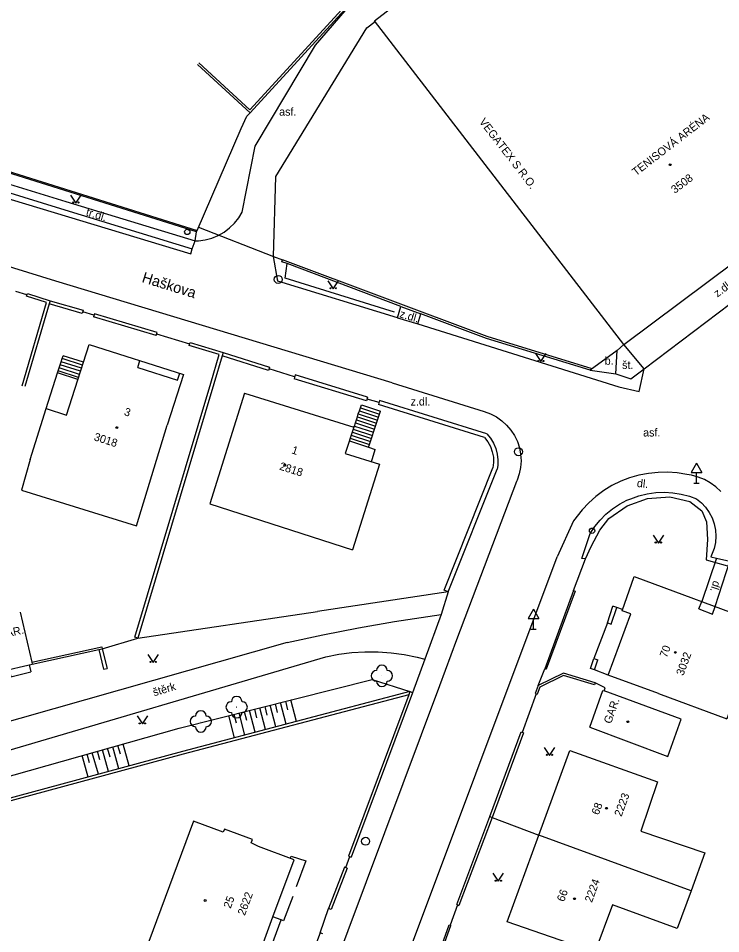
# Model space of a CAD drawing. Extents: x -584400 to -581602, y -1210894 to -1208793.
# Drawn here: x -583196.3 to -583130.4, y -1210317.6 to -1210231.8 of the extents above; entities that cross this region are included whole.
import ezdxf

# ---------------------------------------------------------------- set-up
doc = ezdxf.new("R2010")
doc.units = 0
for name, color, linetype in [('BUDOVY_MĚŘ', 7, 'Continuous'), ('MAP_ZN_BP', 7, 'Continuous'), ('NÁZVY_ULIC_TOK_SMĚR', 7, 'Continuous'), ('POMOC_POPIS', 7, 'Continuous'), ('ROZHRANÍ_PLOCH', 7, 'Continuous'), ('VÝŠKOPIS', 7, 'Continuous'), ('ZELEŇ', 7, 'Continuous'), ('ZN_BUDOV', 7, 'Continuous'), ('ZN_DOPLŇKOVÉ', 7, 'Continuous'), ('ZN_KULTUR', 7, 'Continuous'), ('Č_POPIS_EVID', 7, 'Continuous')]:
    doc.layers.add(name, color=color, linetype=linetype)

msp = doc.modelspace()

# ---------------------------------------------------------------- linework, layer by layer
at = {"layer": 'BUDOVY_MĚŘ'}
for points in [[(-583162.87, -1210232.07), (-583139.31, -1210213.9), (-583115.68, -1210244.28), (-583116.04, -1210244.89)], [(-583139.51, -1210262.39), (-583162.87, -1210232.07)], [(-583139.51, -1210262.39), (-583116.04, -1210244.89)], [(-583195.15, -1210273.16), (-583193.63, -1210268.39), (-583191.73, -1210269), (-583189.62, -1210262.38), (-583180.78, -1210265.19), (-583182.29, -1210269.96)], [(-583175.05, -1210266.94), (-583178.29, -1210277.33), (-583164.94, -1210281.63)], [(-583175.05, -1210266.94), (-583164.8, -1210270.15), (-583165.61, -1210272.6), (-583162.42, -1210273.6), (-583164.94, -1210281.63)], [(-583195.15, -1210273.16), (-583195.97, -1210276.03), (-583185.19, -1210279.38), (-583182.29, -1210269.96)], [(-583136.27, -1210295.1), (-583140.96, -1210293.37), (-583138.84, -1210287.62), (-583139.67, -1210287.33), (-583138.55, -1210284.14), (-583126.57, -1210288.56), (-583128.3, -1210293.25), (-583129.86, -1210297.47)], [(-583196.07, -1210287.46), (-583194.98, -1210292.14), (-583194.94, -1210292.33)], [(-583199.04, -1210288.15), (-583197.96, -1210292.82), (-583197.91, -1210293.02), (-583194.94, -1210292.33)], [(-583142.69, -1210298.24), (-583141.48, -1210294.79), (-583141.34, -1210294.84)], [(-583142.69, -1210298.24), (-583135.37, -1210300.99), (-583134.14, -1210297.5), (-583141.34, -1210294.84)], [(-583136.27, -1210295.1), (-583129.86, -1210297.47)], [(-583150.44, -1210316.47), (-583147.48, -1210308.36), (-583144.56, -1210300.43)], [(-583144.56, -1210300.43), (-583136.35, -1210303.35), (-583137.92, -1210307.97), (-583131.91, -1210310.01), (-583133.21, -1210313.56)], [(-583173.75, -1210309.42), (-583174.43, -1210309.06), (-583174.31, -1210308.75), (-583176.92, -1210307.78), (-583177.04, -1210308.09), (-583179.84, -1210307.06), (-583184.02, -1210318.33), (-583178.5, -1210320.49)], [(-583133.21, -1210313.56), (-583147.48, -1210308.36)], [(-583178.5, -1210320.49), (-583173.81, -1210322.22), (-583171.63, -1210316.29), (-583172.39, -1210316.01), (-583170.41, -1210310.68), (-583173.75, -1210309.42)], [(-583133.21, -1210313.56), (-583134.51, -1210317.1), (-583140.58, -1210314.87), (-583142.21, -1210319.31), (-583150.44, -1210316.47)]]:
    msp.add_lwpolyline(points, dxfattribs=at)
at = {"layer": 'MAP_ZN_BP'}
for centre, radius in [((-583171.9, -1210256.301), 0.375), ((-583171.9, -1210256.301), 0.0005), ((-583149.38, -1210272.441), 0.375), ((-583149.38, -1210272.441), 0.0005), ((-583163.71, -1210308.931), 0.375), ((-583163.71, -1210308.931), 0.0005)]:
    msp.add_circle(centre, radius, dxfattribs=at)
at = {"layer": 'ROZHRANÍ_PLOCH'}
for points in [[(-583175.27, -1210249.99), (-583174.07, -1210243.82), (-583168.4, -1210234.36), (-583165.62, -1210231.13), (-583162.31, -1210228.01), (-583148.94, -1210216.93), (-583148.19, -1210214.96), (-583147.83, -1210212.88), (-583147.86, -1210210.78), (-583148.3, -1210208.71), (-583148.39, -1210208.42), (-583157.51, -1210196.23), (-583168.41, -1210183.89), (-583190.44, -1210166.21), (-583191.85, -1210167.68)], [(-583172.34, -1210254.14), (-583172.11, -1210246.65), (-583163.58, -1210232.74), (-583162.8, -1210232.13)], [(-583207.08, -1210245.75), (-583180.09, -1210253.89), (-583179.95, -1210253.44), (-583179.68, -1210252.67)], [(-583201.57, -1210246.01), (-583201.73, -1210246.75), (-583191.89, -1210249.77), (-583179.95, -1210253.44)], [(-583201.57, -1210246.01), (-583191.81, -1210249), (-583179.68, -1210252.67)], [(-583137.61, -1210264.68), (-583127.2, -1210256.8), (-583114.44, -1210247.2)], [(-583179.68, -1210252.67), (-583179.36, -1210252.69), (-583178.73, -1210252.59), (-583178.11, -1210252.42), (-583177.52, -1210252.18), (-583176.97, -1210251.86), (-583176.46, -1210251.48), (-583176, -1210251.03), (-583175.6, -1210250.53), (-583175.27, -1210249.99)], [(-583161.21, -1210265.99), (-583192.74, -1210256.47), (-583208.92, -1210251.48)], [(-583179.68, -1210252.67), (-583179.55, -1210251.84)], [(-583160.72, -1210259.9), (-583171.92, -1210256.47), (-583172.34, -1210254.14)], [(-583160.72, -1210259.9), (-583160.39, -1210258.82)], [(-583160.72, -1210259.9), (-583158.82, -1210260.46)], [(-583158.82, -1210260.46), (-583158.52, -1210259.51)], [(-583158.82, -1210260.46), (-583139.96, -1210266.36), (-583138.07, -1210266.8), (-583137.61, -1210264.68)], [(-583137.61, -1210264.68), (-583139.51, -1210262.39)], [(-583192.15, -1210263.72), (-583192.06, -1210263.44)], [(-583190.15, -1210264.04), (-583192.06, -1210263.44)], [(-583140.27, -1210265.13), (-583140.12, -1210262.97)], [(-583192.42, -1210264.58), (-583192.33, -1210264.29)], [(-583192.33, -1210264.29), (-583192.24, -1210264.01)], [(-583190.42, -1210264.9), (-583192.33, -1210264.29)], [(-583192.24, -1210264.01), (-583192.15, -1210263.72)], [(-583190.33, -1210264.62), (-583192.24, -1210264.01)], [(-583190.24, -1210264.33), (-583192.15, -1210263.72)], [(-583185.06, -1210264.54), (-583184.85, -1210263.89)], [(-583193.63, -1210268.39), (-583192.57, -1210265.06)], [(-583192.57, -1210265.06), (-583192.51, -1210264.87)], [(-583190.67, -1210265.66), (-583192.57, -1210265.06)], [(-583192.51, -1210264.87), (-583192.42, -1210264.58)], [(-583190.61, -1210265.47), (-583192.51, -1210264.87)], [(-583190.52, -1210265.19), (-583192.42, -1210264.58)], [(-583185.06, -1210264.54), (-583181.32, -1210265.73), (-583181.12, -1210265.08)], [(-583142.65, -1210264.8), (-583140.27, -1210265.13)], [(-583140.27, -1210265.13), (-583138.84, -1210265.6), (-583137.61, -1210264.68)], [(-583161.21, -1210265.99), (-583152.58, -1210268.68), (-583152, -1210268.89), (-583151.45, -1210269.17), (-583150.94, -1210269.53), (-583150.49, -1210269.94), (-583150.09, -1210270.41), (-583149.75, -1210270.93), (-583149.48, -1210271.49), (-583149.29, -1210272.07), (-583149.18, -1210272.68), (-583149.14, -1210273.3), (-583149.19, -1210273.91), (-583149.31, -1210274.52), (-583149.51, -1210275.1), (-583149.57, -1210275.24), (-583155.19, -1210290.05), (-583156.78, -1210294.38), (-583187.79, -1210377.24)], [(-583164.39, -1210268.89), (-583164.29, -1210268.6)], [(-583164.29, -1210268.6), (-583164.2, -1210268.32)], [(-583164.29, -1210268.6), (-583162.5, -1210269.2)], [(-583164.2, -1210268.32), (-583164.1, -1210268.03), (-583162.31, -1210268.63)], [(-583164.2, -1210268.32), (-583162.4, -1210268.91)], [(-583162.4, -1210268.91), (-583162.31, -1210268.63)], [(-583164.66, -1210269.74), (-583164.57, -1210269.46)], [(-583164.57, -1210269.46), (-583164.48, -1210269.17)], [(-583164.57, -1210269.46), (-583162.78, -1210270.05)], [(-583164.48, -1210269.17), (-583164.39, -1210268.89)], [(-583164.48, -1210269.17), (-583162.69, -1210269.77)], [(-583164.39, -1210268.89), (-583162.59, -1210269.48)], [(-583162.69, -1210269.77), (-583162.59, -1210269.48)], [(-583162.59, -1210269.48), (-583162.5, -1210269.2)], [(-583162.5, -1210269.2), (-583162.4, -1210268.91)], [(-583164.86, -1210270.31), (-583163.07, -1210270.91)], [(-583164.8, -1210270.15), (-583164.76, -1210270.03)], [(-583164.76, -1210270.03), (-583164.66, -1210269.74)], [(-583164.76, -1210270.03), (-583162.97, -1210270.62)], [(-583164.66, -1210269.74), (-583162.88, -1210270.34)], [(-583162.97, -1210270.62), (-583162.88, -1210270.34)], [(-583162.88, -1210270.34), (-583162.78, -1210270.05)], [(-583162.78, -1210270.05), (-583162.69, -1210269.77)], [(-583165.14, -1210271.17), (-583163.35, -1210271.76)], [(-583165.05, -1210270.88), (-583163.25, -1210271.47)], [(-583164.95, -1210270.6), (-583163.16, -1210271.19)], [(-583163.25, -1210271.47), (-583163.16, -1210271.19)], [(-583163.16, -1210271.19), (-583163.07, -1210270.91)], [(-583163.07, -1210270.91), (-583162.97, -1210270.62)], [(-583165.23, -1210271.43), (-583163.44, -1210272.02)], [(-583163.44, -1210272.02), (-583163.35, -1210271.76)], [(-583163.44, -1210272.02), (-583162.8, -1210272.23)], [(-583163.35, -1210271.76), (-583163.25, -1210271.47)], [(-583163.16, -1210273.37), (-583162.8, -1210272.23)], [(-583130.42, -1210276.17), (-583130.88, -1210275.73), (-583131.4, -1210275.35), (-583131.95, -1210275.04), (-583132.54, -1210274.81), (-583133.15, -1210274.64), (-583133.61, -1210274.58), (-583134.5, -1210274.43), (-583135.4, -1210274.36), (-583136.3, -1210274.37), (-583137.2, -1210274.47), (-583138.09, -1210274.64), (-583138.96, -1210274.89), (-583139.8, -1210275.21), (-583140.62, -1210275.61), (-583141.39, -1210276.08), (-583142.12, -1210276.62), (-583142.8, -1210277.22), (-583143.42, -1210277.87), (-583144.22, -1210278.91), (-583145.76, -1210282.28)], [(-583143.1, -1210282.47), (-583143.44, -1210282.45), (-583142.66, -1210280.11), (-583142.23, -1210279.45), (-583141.73, -1210278.84), (-583141.18, -1210278.29), (-583140.57, -1210277.79), (-583139.91, -1210277.36), (-583139.22, -1210276.99), (-583138.85, -1210276.84), (-583138.09, -1210276.57), (-583137.31, -1210276.38), (-583136.51, -1210276.27), (-583135.71, -1210276.23), (-583134.91, -1210276.28), (-583134.12, -1210276.41), (-583133.34, -1210276.61), (-583132.69, -1210276.85), (-583132.24, -1210277.22), (-583131.84, -1210277.64), (-583131.51, -1210278.12), (-583131.24, -1210278.64), (-583131.04, -1210279.19), (-583130.92, -1210279.77), (-583130.89, -1210280.35), (-583130.93, -1210280.93), (-583131.05, -1210281.5), (-583131.35, -1210282.29), (-583130.83, -1210282.4)], [(-583176.25, -1210363.59), (-583145.76, -1210282.28)], [(-583130.83, -1210282.4), (-583132.21, -1210286.48)], [(-583130.95, -1210286.94), (-583129.58, -1210282.69)], [(-583155.97, -1210285.57), (-583156.64, -1210287.7)], [(-583132.47, -1210287.17), (-583132.21, -1210286.48)], [(-583141.05, -1210288.46), (-583140.53, -1210286.92)], [(-583141.05, -1210288.46), (-583140.69, -1210288.58), (-583140.17, -1210287.04)], [(-583140.17, -1210287.04), (-583140.53, -1210286.92)], [(-583139.63, -1210287.23), (-583140.17, -1210287.04)], [(-583132.47, -1210287.17), (-583131.2, -1210287.64)], [(-583131.2, -1210287.64), (-583130.95, -1210286.94)], [(-583171.05, -1210290.32), (-583167.71, -1210289.58), (-583164.36, -1210288.92), (-583160.99, -1210288.33), (-583156.64, -1210287.7)], [(-583156.64, -1210287.7), (-583158.16, -1210291.86)], [(-583171.05, -1210290.32), (-583199.33, -1210298.32)], [(-583199.04, -1210300.97), (-583167.43, -1210291.65), (-583166.22, -1210291.41), (-583165, -1210291.26), (-583163.77, -1210291.18), (-583162.54, -1210291.18), (-583161.31, -1210291.27), (-583160.09, -1210291.43), (-583158.88, -1210291.67), (-583158.16, -1210291.86)], [(-583158.16, -1210291.86), (-583159.3, -1210295.01)], [(-583142.27, -1210292.88), (-583142.63, -1210292.74), (-583142.32, -1210291.8), (-583141.95, -1210291.92)], [(-583195.24, -1210292.4), (-583195.09, -1210293.05)], [(-583142.27, -1210292.88), (-583141.95, -1210291.92)], [(-583197.1, -1210292.83), (-583196.94, -1210293.51), (-583195.09, -1210293.05)], [(-583147.52, -1210294.35), (-583146.91, -1210292.77)], [(-583140.96, -1210293.37), (-583142.27, -1210292.88)], [(-583170.78, -1210310.54), (-583170.69, -1210310.32), (-583169.3, -1210310.77), (-583170.21, -1210313.21)], [(-583170.54, -1210314.09), (-583171.39, -1210316.37), (-583171.63, -1210316.29)], [(-583174.57, -1210321.94), (-583172.39, -1210316.01)]]:
    msp.add_lwpolyline(points, dxfattribs=at)
at = {"layer": 'VÝŠKOPIS'}
for points in [[(-583220.3, -1210311.19), (-583218.31, -1210308.04), (-583198.34, -1210303.17), (-583181.19, -1210298.34), (-583163.09, -1210293.77), (-583159.56, -1210294.91)], [(-583172.13, -1210298.21), (-583172.64, -1210296.18)], [(-583171.95, -1210296.88), (-583172.15, -1210296.06)], [(-583171.16, -1210297.96), (-583171.67, -1210295.94)], [(-583170.98, -1210296.63), (-583171.18, -1210295.81)], [(-583170.19, -1210297.71), (-583170.7, -1210295.69)], [(-583175.82, -1210297.87), (-583176.03, -1210297.04)], [(-583175.03, -1210298.98), (-583175.55, -1210296.91)], [(-583174.85, -1210297.62), (-583175.06, -1210296.79)], [(-583174.06, -1210298.72), (-583174.58, -1210296.67)], [(-583173.89, -1210297.37), (-583174.09, -1210296.55)], [(-583173.09, -1210298.47), (-583173.61, -1210296.43)], [(-583172.92, -1210297.13), (-583173.12, -1210296.3)], [(-583176, -1210299.23), (-583176.52, -1210297.16)], [(-583187.79, -1210302.39), (-583188.36, -1210300.36)], [(-583187.65, -1210301.04), (-583187.88, -1210300.22)], [(-583186.82, -1210302.13), (-583187.4, -1210300.09)], [(-583186.68, -1210300.77), (-583186.92, -1210299.95)], [(-583185.86, -1210301.86), (-583186.43, -1210299.82)], [(-583189.72, -1210302.91), (-583190.28, -1210300.9)], [(-583189.57, -1210301.57), (-583189.8, -1210300.77)], [(-583188.75, -1210302.65), (-583189.32, -1210300.63)], [(-583188.61, -1210301.3), (-583188.84, -1210300.49)]]:
    msp.add_lwpolyline(points, dxfattribs=at)
at = {"layer": 'ZELEŇ'}
for centre in [(-583162.18, -1210293.43), (-583175.79, -1210296.36), (-583179.15, -1210297.7)]:
    msp.add_circle(centre, 0.0005, dxfattribs=at)
for centre, start, end in [((-583162.18, -1210292.93), 0, 179.99999), ((-583162.68, -1210293.43), 89.99999, 269.99999), ((-583161.68, -1210293.43), 270, 89.99999), ((-583162.18, -1210293.93), 179.99999, 359.99999), ((-583176.29, -1210296.36), 89.99999, 269.99999), ((-583175.79, -1210295.86), 0, 179.99999), ((-583175.29, -1210296.36), 270, 89.99999), ((-583179.15, -1210297.2), 0, 179.99999), ((-583175.79, -1210296.86), 179.99999, 359.99999), ((-583179.65, -1210297.7), 89.99999, 269.99999), ((-583178.65, -1210297.7), 270, 89.99999), ((-583179.15, -1210298.2), 179.99999, 359.99999)]:
    msp.add_arc(centre, 0.5, start, end, dxfattribs=at)
at = {"layer": 'ZN_BUDOV'}
for centre in [(-583135.16, -1210245.55), (-583187.02, -1210270.18), (-583171.29, -1210273.7), (-583134.68, -1210291.23), (-583139.13, -1210297.73), (-583141.13, -1210305.84), (-583178.75, -1210314.47), (-583144.13, -1210314.31)]:
    msp.add_circle(centre, 0.0875, dxfattribs=at)
at = {"layer": 'ZN_DOPLŇKOVÉ'}
for p, q in [((-583132.71, -1210273.514), (-583133.21, -1210274.38)), ((-583132.71, -1210273.514), (-583132.21, -1210274.38)), ((-583133.21, -1210274.38), (-583132.21, -1210274.38)), ((-583132.71, -1210275.38), (-583132.71, -1210274.38)), ((-583132.96, -1210275.38), (-583132.46, -1210275.38)), ((-583147.98, -1210287.184), (-583148.48, -1210288.05)), ((-583147.98, -1210287.184), (-583147.48, -1210288.05)), ((-583148.48, -1210288.05), (-583147.48, -1210288.05)), ((-583147.98, -1210289.05), (-583147.98, -1210288.05)), ((-583148.23, -1210289.05), (-583147.73, -1210289.05))]:
    msp.add_line(p, q, dxfattribs=at)
for points in [[(-583179.34, -1210236.02), (-583174.55, -1210240.41), (-583151.48, -1210215.22), (-583148.84, -1210211.52), (-583149.43, -1210208.7), (-583152.64, -1210204.97), (-583191.99, -1210167.83), (-583191.85, -1210167.68)], [(-583174.54, -1210240.69), (-583151.32, -1210215.35), (-583148.63, -1210211.57), (-583149.24, -1210208.61), (-583152.49, -1210204.83), (-583191.85, -1210167.68)], [(-583179.47, -1210236.17), (-583174.54, -1210240.69)], [(-583179.49, -1210251.7), (-583175.37, -1210242.15), (-583174.85, -1210241), (-583174.54, -1210240.69)], [(-583179.55, -1210251.84), (-583204.35, -1210244.07)], [(-583204.31, -1210243.93), (-583179.49, -1210251.7)], [(-583179.36, -1210251.4), (-583172.34, -1210254.14)], [(-583179.55, -1210251.84), (-583179.49, -1210251.7)], [(-583172.34, -1210254.14), (-583171.48, -1210254.46)], [(-583171.07, -1210254.82), (-583171.55, -1210254.64), (-583171.48, -1210254.46)], [(-583142.47, -1210264.67), (-583152.31, -1210261.64), (-583171.48, -1210254.46)], [(-583161, -1210259.35), (-583171.24, -1210256.18), (-583171.07, -1210254.82)], [(-583160.39, -1210258.82), (-583171.07, -1210254.82)], [(-583195.44, -1210257.74), (-583196.48, -1210257.43)], [(-583195.9, -1210266.25), (-583193.6, -1210258.46), (-583195.48, -1210257.87)], [(-583195.48, -1210257.87), (-583195.4, -1210257.62), (-583193.28, -1210258.29), (-583193.37, -1210258.58)], [(-583193.28, -1210258.29), (-583190.18, -1210259.19), (-583190.26, -1210259.48)], [(-583193.37, -1210258.58), (-583195.65, -1210266.33)], [(-583190.26, -1210259.48), (-583193.37, -1210258.58)], [(-583160.39, -1210258.82), (-583158.52, -1210259.51)], [(-583189.17, -1210259.66), (-583190.22, -1210259.34)], [(-583183.32, -1210261.56), (-583183.23, -1210261.28), (-583189.12, -1210259.52), (-583189.21, -1210259.8)], [(-583183.32, -1210261.56), (-583189.21, -1210259.8)], [(-583142.65, -1210264.8), (-583152.38, -1210261.82), (-583158.52, -1210259.51)], [(-583180.19, -1210262.35), (-583183.27, -1210261.42)], [(-583185.33, -1210289.82), (-583178.22, -1210266.01), (-583177.42, -1210263.34), (-583180.24, -1210262.5)], [(-583180.24, -1210262.5), (-583180.15, -1210262.21), (-583177.05, -1210263.14), (-583177.14, -1210263.44)], [(-583139.51, -1210262.39), (-583140.12, -1210262.97)], [(-583177.14, -1210263.44), (-583177.93, -1210266.09), (-583185.04, -1210289.91)], [(-583172.8, -1210264.83), (-583177.14, -1210263.44)], [(-583177.05, -1210263.14), (-583172.7, -1210264.53), (-583172.8, -1210264.83)], [(-583140.12, -1210262.97), (-583142.65, -1210264.8)], [(-583170.36, -1210265.43), (-583172.75, -1210264.68)], [(-583163.52, -1210267.34), (-583170.31, -1210265.25), (-583170.41, -1210265.6)], [(-583163.63, -1210267.68), (-583170.41, -1210265.6)], [(-583163.52, -1210267.34), (-583163.63, -1210267.68)], [(-583162.45, -1210267.83), (-583163.57, -1210267.51)], [(-583152.35, -1210270.76), (-583162.39, -1210267.64), (-583162.51, -1210268.02)], [(-583152.57, -1210271.11), (-583162.51, -1210268.02)], [(-583152.57, -1210271.11), (-583152.25, -1210271.51), (-583152.01, -1210271.96), (-583151.83, -1210272.44), (-583151.73, -1210272.94), (-583151.71, -1210273.45), (-583151.77, -1210273.94)], [(-583152.35, -1210270.76), (-583152, -1210271.18), (-583151.72, -1210271.64), (-583151.5, -1210272.13), (-583151.37, -1210272.66), (-583151.31, -1210273.19), (-583151.33, -1210273.74), (-583151.38, -1210274.06)], [(-583156.34, -1210285.42), (-583151.77, -1210273.94)], [(-583155.97, -1210285.57), (-583151.38, -1210274.06)], [(-583143.1, -1210282.47), (-583142.58, -1210281.31), (-583141.76, -1210279.78), (-583140.9, -1210278.68), (-583139.18, -1210277.51), (-583137.28, -1210276.83), (-583135.19, -1210276.66), (-583133.32, -1210277.11), (-583132.2, -1210277.99), (-583131.77, -1210279.02), (-583131.67, -1210280.66), (-583131.79, -1210282.55), (-583126.48, -1210284.06)], [(-583144.21, -1210285.45), (-583143.1, -1210282.47)], [(-583130.83, -1210282.4), (-583129.58, -1210282.69)], [(-583155.97, -1210285.57), (-583168.2, -1210287.39)], [(-583155.97, -1210285.57), (-583156.34, -1210285.42)], [(-583144.21, -1210285.45), (-583146.91, -1210292.77), (-583146.77, -1210292.82)], [(-583144.21, -1210285.45), (-583144.07, -1210285.5), (-583146.77, -1210292.82)], [(-583185.04, -1210289.91), (-583168.2, -1210287.39)], [(-583141.05, -1210288.46), (-583142.32, -1210291.8)], [(-583188.38, -1210290.89), (-583185.04, -1210289.91)], [(-583185.04, -1210289.91), (-583185.33, -1210289.82)], [(-583194.98, -1210292.14), (-583188.43, -1210290.7)], [(-583194.94, -1210292.33), (-583188.72, -1210290.96)], [(-583188.72, -1210290.96), (-583188.38, -1210290.89)], [(-583188.72, -1210290.96), (-583188.28, -1210292.82), (-583187.94, -1210292.74)], [(-583188.43, -1210290.7), (-583188.38, -1210290.89)], [(-583188.38, -1210290.89), (-583187.94, -1210292.74)], [(-583142.19, -1210294.09), (-583145.16, -1210293.18), (-583147.52, -1210294.35), (-583147.82, -1210295.07), (-583147.63, -1210295.14)], [(-583142.25, -1210294.28), (-583145.15, -1210293.4), (-583147.37, -1210294.49), (-583147.63, -1210295.14)], [(-583142.19, -1210294.09), (-583142.25, -1210294.28)], [(-583141.26, -1210294.55), (-583142.19, -1210294.09)], [(-583159.56, -1210294.91), (-583180.87, -1210300.51), (-583197.83, -1210305.12), (-583220.3, -1210311.19), (-583220.24, -1210311.44)], [(-583159.67, -1210295.21), (-583180.8, -1210300.76), (-583197.77, -1210305.37), (-583220.24, -1210311.44)], [(-583159.67, -1210295.21), (-583165.32, -1210310.31), (-583165.06, -1210310.41)], [(-583159.3, -1210295.01), (-583165.06, -1210310.41)], [(-583159.56, -1210294.91), (-583159.67, -1210295.21)], [(-583159.3, -1210295.01), (-583159.56, -1210294.91)], [(-583147.72, -1210295.11), (-583149.03, -1210298.73)], [(-583141.34, -1210294.84), (-583141.26, -1210294.55)], [(-583155.17, -1210314.85), (-583152.05, -1210306.62), (-583149.12, -1210298.69), (-583148.91, -1210298.77)], [(-583148.91, -1210298.77), (-583151.84, -1210306.7)], [(-583151.84, -1210306.7), (-583154.96, -1210314.93)], [(-583152.05, -1210306.62), (-583151.84, -1210306.7)], [(-583151.84, -1210306.7), (-583147.48, -1210308.36)], [(-583165.57, -1210311.4), (-583165.19, -1210310.36)], [(-583165.44, -1210311.45), (-583165.7, -1210311.35), (-583167.18, -1210315.21)], [(-583165.44, -1210311.45), (-583166.92, -1210315.31), (-583167.18, -1210315.21)], [(-583155.1, -1210314.88), (-583155.79, -1210316.79)], [(-583155.17, -1210314.85), (-583154.96, -1210314.93)], [(-583167.98, -1210317.5), (-583167.18, -1210315.21)], [(-583156.86, -1210319.55), (-583155.86, -1210316.76), (-583155.71, -1210316.81)], [(-583167.72, -1210317.6), (-583167.98, -1210317.5), (-583172.31, -1210329.06)], [(-583156.71, -1210319.61), (-583155.71, -1210316.81)]]:
    msp.add_lwpolyline(points, dxfattribs=at)
for centre, radius in [((-583180.421, -1210251.85), 0.25), ((-583180.421, -1210251.85), 0.0005), ((-583142.481, -1210279.84), 0.25), ((-583142.481, -1210279.84), 0.0005)]:
    msp.add_circle(centre, radius, dxfattribs=at)
at = {"layer": 'ZN_KULTUR'}
for points in [[(-583191.37, -1210248.39), (-583190.87, -1210249.14), (-583190.37, -1210248.39)], [(-583167.24, -1210256.42), (-583166.74, -1210257.17), (-583166.24, -1210256.42)], [(-583147.79, -1210263.24), (-583147.29, -1210263.99), (-583146.79, -1210263.24)], [(-583136.77, -1210280.24), (-583136.27, -1210280.99), (-583135.77, -1210280.24)], [(-583184.12, -1210291.43), (-583183.62, -1210292.18), (-583183.12, -1210291.43)], [(-583185.13, -1210297.19), (-583184.63, -1210297.94), (-583184.13, -1210297.19)], [(-583146.98, -1210300.13), (-583146.48, -1210300.88), (-583145.98, -1210300.13)], [(-583151.77, -1210311.93), (-583151.27, -1210312.68), (-583150.77, -1210311.93)]]:
    msp.add_lwpolyline(points, dxfattribs=at)
for centre in [(-583191.12, -1210249.09), (-583190.62, -1210249.09), (-583166.99, -1210257.12), (-583166.49, -1210257.12), (-583147.54, -1210263.94), (-583147.04, -1210263.94), (-583136.52, -1210280.94), (-583136.02, -1210280.94), (-583183.87, -1210292.13), (-583183.37, -1210292.13), (-583184.88, -1210297.89), (-583184.38, -1210297.89), (-583146.73, -1210300.83), (-583146.23, -1210300.83), (-583151.52, -1210312.63), (-583151.02, -1210312.63)]:
    msp.add_circle(centre, 0.05, dxfattribs=at)

# ---------------------------------------------------------------- texts
at = {"layer": 'NÁZVY_ULIC_TOK_SMĚR'}
msp.add_text('Haškova', height=1, rotation=342.77487, dxfattribs=at).set_placement((-583184.74, -1210256.53))
at = {"layer": 'POMOC_POPIS'}
for s, p in [('asf.', (-583171.81, -1210240.96)), ('b.', (-583141.3, -1210264.29)), ('št.', (-583139.67, -1210264.68)), ('z.dl.', (-583159.49, -1210268.11)), ('asf.', (-583137.7, -1210271.01))]:
    msp.add_text(s, height=0.75, dxfattribs=at).set_placement(p)
for s, rotation, p in [('VEGATEX S R.O.', 307.63296, (-583153.11, -1210241.54)), ('TENISOVÁ ARÉNA', 37.61239, (-583138.37, -1210246.64)), ('tr.dl.', 342.91415, (-583189.97, -1210250.29)), ('z.dl.', 36.95601, (-583130.73, -1210258)), ('z.dl.', 343.57781, (-583160.58, -1210259.83)), ('dl.', 353.53948, (-583138.31, -1210275.73)), ('dl.', 251.31264, (-583131.1, -1210284.46)), ('GAR.', 13.02843, (-583198.07, -1210290.01)), ('štěrk', 16.42779, (-583183.52, -1210295.35)), ('GAR.', 70.56863, (-583140.71, -1210297.98))]:
    msp.add_text(s, height=0.75, rotation=rotation, dxfattribs=at).set_placement(p)
at = {"layer": 'Č_POPIS_EVID'}
for s, rotation, p in [('3508', 37.04023, (-583134.73, -1210248.29)), ('3', 342.38411, (-583186.4, -1210269)), ('3018', 342.40783, (-583189.23, -1210271.35)), ('1', 342.59249, (-583170.7, -1210272.58)), ('2818', 342.59249, (-583171.85, -1210274.1)), ('70', 69.73538, (-583135.48, -1210291.79)), ('3032', 69.82505, (-583133.93, -1210293.47)), ('2223', 69.82505, (-583139.73, -1210306.67)), ('68', 69.82505, (-583141.87, -1210306.52)), ('2224', 69.95173, (-583142.5, -1210314.72)), ('25', 69.59363, (-583176.36, -1210315.28)), ('2622', 69.59363, (-583175.03, -1210315.94)), ('66', 69.95173, (-583145.11, -1210314.65))]:
    msp.add_text(s, height=0.75, rotation=rotation, dxfattribs=at).set_placement(p)

doc.saveas('drawing.dxf')
